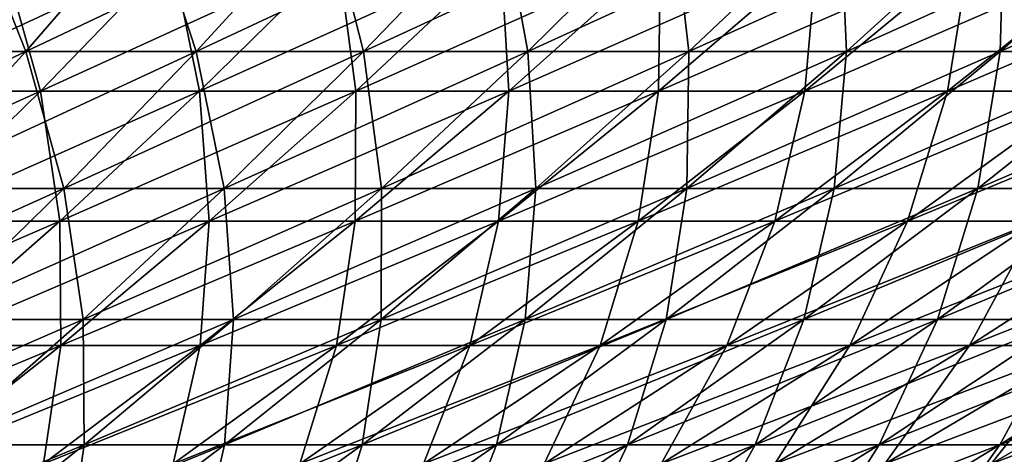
# Model space of a CAD drawing. Header units: millimetres. Extents: x -250 to 250, y -45 to 4150.
# Tile 594 of 656: x 55 to 74, y 3922 to 3930. Entities that reach past the tile are written whole.
import ezdxf

# ---------------------------------------------------------------- set-up
doc = ezdxf.new("R2010")
doc.units = ezdxf.units.MM
doc.header["$LTSCALE"] = 81.481481
for name, color, linetype in [('19', 7, 'CONTINUOUS'), ('20', 7, 'CONTINUOUS'), ('21', 7, 'CONTINUOUS'), ('22', 7, 'CONTINUOUS')]:
    doc.layers.add(name, color=color, linetype=linetype)

msp = doc.modelspace()

# ---------------------------------------------------------------- linework, layer by layer
at = {"layer": '19', "color": 7, "linetype": 'CONTINUOUS'}
for points in [[(55.494, 3929.227, -103.342), (52.285, 3929.227, -105.002), (57.787, 3931.872, -107.613), (55.494, 3929.227, -103.342)], [(57.787, 3931.872, -107.613), (52.285, 3929.227, -105.002), (54.446, 3931.872, -109.342), (57.787, 3931.872, -107.613)], [(58.65, 3929.227, -101.584), (55.494, 3929.227, -103.342), (61.074, 3931.872, -105.783), (58.65, 3929.227, -101.584)], [(61.074, 3931.872, -105.783), (55.494, 3929.227, -103.342), (57.787, 3931.872, -107.613), (61.074, 3931.872, -105.783)], [(61.75, 3929.227, -99.73), (58.65, 3929.227, -101.584), (64.302, 3931.872, -103.852), (61.75, 3929.227, -99.73)], [(64.302, 3931.872, -103.852), (58.65, 3929.227, -101.584), (61.074, 3931.872, -105.783), (64.302, 3931.872, -103.852)], [(64.792, 3929.227, -97.781), (61.75, 3929.227, -99.73), (67.47, 3931.872, -101.822), (64.792, 3929.227, -97.781)], [(67.47, 3931.872, -101.822), (61.75, 3929.227, -99.73), (64.302, 3931.872, -103.852), (67.47, 3931.872, -101.822)], [(67.772, 3929.227, -95.739), (64.792, 3929.227, -97.781), (70.574, 3931.872, -99.696), (67.772, 3929.227, -95.739)], [(70.574, 3931.872, -99.696), (64.792, 3929.227, -97.781), (67.47, 3931.872, -101.822), (70.574, 3931.872, -99.696)], [(70.689, 3929.227, -93.607), (67.772, 3929.227, -95.739), (73.61, 3931.872, -97.476), (70.689, 3929.227, -93.607)], [(73.61, 3931.872, -97.476), (67.772, 3929.227, -95.739), (70.574, 3931.872, -99.696), (73.61, 3931.872, -97.476)], [(73.538, 3929.227, -91.386), (70.689, 3929.227, -93.607), (76.577, 3931.872, -95.163), (73.538, 3929.227, -91.386)], [(76.577, 3931.872, -95.163), (70.689, 3929.227, -93.607), (73.61, 3931.872, -97.476), (76.577, 3931.872, -95.163)], [(76.317, 3929.227, -89.078), (73.538, 3929.227, -91.386), (79.471, 3931.872, -92.759), (76.317, 3929.227, -89.078)], [(79.471, 3931.872, -92.759), (73.538, 3929.227, -91.386), (76.577, 3931.872, -95.163), (79.471, 3931.872, -92.759)], [(53.173, 3926.69, -99.021), (50.098, 3926.69, -100.611), (55.494, 3929.227, -103.342), (53.173, 3926.69, -99.021)], [(55.494, 3929.227, -103.342), (50.098, 3926.69, -100.611), (52.285, 3929.227, -105.002), (55.494, 3929.227, -103.342)], [(56.197, 3926.69, -97.336), (53.173, 3926.69, -99.021), (58.65, 3929.227, -101.584), (56.197, 3926.69, -97.336)], [(58.65, 3929.227, -101.584), (53.173, 3926.69, -99.021), (55.494, 3929.227, -103.342), (58.65, 3929.227, -101.584)], [(59.168, 3926.69, -95.559), (56.197, 3926.69, -97.336), (61.75, 3929.227, -99.73), (59.168, 3926.69, -95.559)], [(61.75, 3929.227, -99.73), (56.197, 3926.69, -97.336), (58.65, 3929.227, -101.584), (61.75, 3929.227, -99.73)], [(62.083, 3926.69, -93.692), (59.168, 3926.69, -95.559), (64.792, 3929.227, -97.781), (62.083, 3926.69, -93.692)], [(64.792, 3929.227, -97.781), (59.168, 3926.69, -95.559), (61.75, 3929.227, -99.73), (64.792, 3929.227, -97.781)], [(64.938, 3926.69, -91.736), (62.083, 3926.69, -93.692), (67.772, 3929.227, -95.739), (64.938, 3926.69, -91.736)], [(67.772, 3929.227, -95.739), (62.083, 3926.69, -93.692), (64.792, 3929.227, -97.781), (67.772, 3929.227, -95.739)], [(67.733, 3926.69, -89.692), (64.938, 3926.69, -91.736), (70.689, 3929.227, -93.607), (67.733, 3926.69, -89.692)], [(70.689, 3929.227, -93.607), (64.938, 3926.69, -91.736), (67.772, 3929.227, -95.739), (70.689, 3929.227, -93.607)], [(70.463, 3926.69, -87.564), (67.733, 3926.69, -89.692), (73.538, 3929.227, -91.386), (70.463, 3926.69, -87.564)], [(73.538, 3929.227, -91.386), (67.733, 3926.69, -89.692), (70.689, 3929.227, -93.607), (73.538, 3929.227, -91.386)], [(73.126, 3926.69, -85.353), (70.463, 3926.69, -87.564), (76.317, 3929.227, -89.078), (73.126, 3926.69, -85.353)], [(76.317, 3929.227, -89.078), (70.463, 3926.69, -87.564), (73.538, 3929.227, -91.386), (76.317, 3929.227, -89.078)], [(75.719, 3926.69, -83.06), (73.126, 3926.69, -85.353), (79.024, 3929.227, -86.685), (75.719, 3926.69, -83.06)], [(79.024, 3929.227, -86.685), (73.126, 3926.69, -85.353), (76.317, 3929.227, -89.078), (79.024, 3929.227, -86.685)], [(53.717, 3924.261, -93.041), (50.826, 3924.261, -94.651), (56.197, 3926.69, -97.336), (53.717, 3924.261, -93.041)], [(56.197, 3926.69, -97.336), (50.826, 3924.261, -94.651), (53.173, 3926.69, -99.021), (56.197, 3926.69, -97.336)], [(56.557, 3924.261, -91.342), (53.717, 3924.261, -93.041), (59.168, 3926.69, -95.559), (56.557, 3924.261, -91.342)], [(59.168, 3926.69, -95.559), (53.717, 3924.261, -93.041), (56.197, 3926.69, -97.336), (59.168, 3926.69, -95.559)], [(59.343, 3924.261, -89.557), (56.557, 3924.261, -91.342), (62.083, 3926.69, -93.692), (59.343, 3924.261, -89.557)], [(62.083, 3926.69, -93.692), (56.557, 3924.261, -91.342), (59.168, 3926.69, -95.559), (62.083, 3926.69, -93.692)], [(62.073, 3924.261, -87.687), (59.343, 3924.261, -89.557), (64.938, 3926.69, -91.736), (62.073, 3924.261, -87.687)], [(64.938, 3926.69, -91.736), (59.343, 3924.261, -89.557), (62.083, 3926.69, -93.692), (64.938, 3926.69, -91.736)], [(64.743, 3924.261, -85.734), (62.073, 3924.261, -87.687), (67.733, 3926.69, -89.692), (64.743, 3924.261, -85.734)], [(67.733, 3926.69, -89.692), (62.073, 3924.261, -87.687), (64.938, 3926.69, -91.736), (67.733, 3926.69, -89.692)], [(67.353, 3924.261, -83.7), (64.743, 3924.261, -85.734), (70.463, 3926.69, -87.564), (67.353, 3924.261, -83.7)], [(70.463, 3926.69, -87.564), (64.743, 3924.261, -85.734), (67.733, 3926.69, -89.692), (70.463, 3926.69, -87.564)], [(69.899, 3924.261, -81.586), (67.353, 3924.261, -83.7), (73.126, 3926.69, -85.353), (69.899, 3924.261, -81.586)], [(73.126, 3926.69, -85.353), (67.353, 3924.261, -83.7), (70.463, 3926.69, -87.564), (73.126, 3926.69, -85.353)], [(72.378, 3924.261, -79.395), (69.899, 3924.261, -81.586), (75.719, 3926.69, -83.06), (72.378, 3924.261, -79.395)], [(75.719, 3926.69, -83.06), (69.899, 3924.261, -81.586), (73.126, 3926.69, -85.353), (75.719, 3926.69, -83.06)], [(74.788, 3924.261, -77.128), (72.378, 3924.261, -79.395), (78.241, 3926.69, -80.689), (74.788, 3924.261, -77.128)], [(78.241, 3926.69, -80.689), (72.378, 3924.261, -79.395), (75.719, 3926.69, -83.06), (78.241, 3926.69, -80.689)], [(53.918, 3921.943, -87.081), (51.211, 3921.943, -88.7), (56.557, 3924.261, -91.342), (53.918, 3921.943, -87.081)], [(56.557, 3924.261, -91.342), (51.211, 3921.943, -88.7), (53.717, 3924.261, -93.041), (56.557, 3924.261, -91.342)], [(56.574, 3921.943, -85.379), (53.918, 3921.943, -87.081), (59.343, 3924.261, -89.557), (56.574, 3921.943, -85.379)], [(59.343, 3924.261, -89.557), (53.918, 3921.943, -87.081), (56.557, 3924.261, -91.342), (59.343, 3924.261, -89.557)], [(59.176, 3921.943, -83.596), (56.574, 3921.943, -85.379), (62.073, 3924.261, -87.687), (59.176, 3921.943, -83.596)], [(62.073, 3924.261, -87.687), (56.574, 3921.943, -85.379), (59.343, 3924.261, -89.557), (62.073, 3924.261, -87.687)], [(61.723, 3921.943, -81.734), (59.176, 3921.943, -83.596), (64.743, 3924.261, -85.734), (61.723, 3921.943, -81.734)], [(64.743, 3924.261, -85.734), (59.176, 3921.943, -83.596), (62.073, 3924.261, -87.687), (64.743, 3924.261, -85.734)], [(64.211, 3921.943, -79.795), (61.723, 3921.943, -81.734), (67.353, 3924.261, -83.7), (64.211, 3921.943, -79.795)], [(67.353, 3924.261, -83.7), (61.723, 3921.943, -81.734), (64.743, 3924.261, -85.734), (67.353, 3924.261, -83.7)], [(66.637, 3921.943, -77.779), (64.211, 3921.943, -79.795), (69.899, 3924.261, -81.586), (66.637, 3921.943, -77.779)], [(69.899, 3924.261, -81.586), (64.211, 3921.943, -79.795), (67.353, 3924.261, -83.7), (69.899, 3924.261, -81.586)], [(69.001, 3921.943, -75.69), (66.637, 3921.943, -77.779), (72.378, 3924.261, -79.395), (69.001, 3921.943, -75.69)], [(72.378, 3924.261, -79.395), (66.637, 3921.943, -77.779), (69.899, 3924.261, -81.586), (72.378, 3924.261, -79.395)], [(71.299, 3921.943, -73.53), (69.001, 3921.943, -75.69), (74.788, 3924.261, -77.128), (71.299, 3921.943, -73.53)], [(74.788, 3924.261, -77.128), (69.001, 3921.943, -75.69), (72.378, 3924.261, -79.395), (74.788, 3924.261, -77.128)], [(73.53, 3921.943, -71.299), (71.299, 3921.943, -73.53), (77.128, 3924.261, -74.788), (73.53, 3921.943, -71.299)], [(77.128, 3924.261, -74.788), (71.299, 3921.943, -73.53), (74.788, 3924.261, -77.128), (77.128, 3924.261, -74.788)], [(75.69, 3921.943, -69.001), (73.53, 3921.943, -71.299), (79.395, 3924.261, -72.378), (75.69, 3921.943, -69.001)], [(79.395, 3924.261, -72.378), (73.53, 3921.943, -71.299), (77.128, 3924.261, -74.788), (79.395, 3924.261, -72.378)], [(53.778, 3919.737, -81.159), (51.253, 3919.737, -82.776), (56.574, 3921.943, -85.379), (53.778, 3919.737, -81.159)], [(56.574, 3921.943, -85.379), (51.253, 3919.737, -82.776), (53.918, 3921.943, -87.081), (56.574, 3921.943, -85.379)], [(56.252, 3919.737, -79.464), (53.778, 3919.737, -81.159), (59.176, 3921.943, -83.596), (56.252, 3919.737, -79.464)], [(59.176, 3921.943, -83.596), (53.778, 3919.737, -81.159), (56.574, 3921.943, -85.379), (59.176, 3921.943, -83.596)], [(58.672, 3919.737, -77.694), (56.252, 3919.737, -79.464), (61.723, 3921.943, -81.734), (58.672, 3919.737, -77.694)], [(61.723, 3921.943, -81.734), (56.252, 3919.737, -79.464), (59.176, 3921.943, -83.596), (61.723, 3921.943, -81.734)], [(61.037, 3919.737, -75.851), (58.672, 3919.737, -77.694), (64.211, 3921.943, -79.795), (61.037, 3919.737, -75.851)], [(64.211, 3921.943, -79.795), (58.672, 3919.737, -77.694), (61.723, 3921.943, -81.734), (64.211, 3921.943, -79.795)], [(63.344, 3919.737, -73.935), (61.037, 3919.737, -75.851), (66.637, 3921.943, -77.779), (63.344, 3919.737, -73.935)], [(66.637, 3921.943, -77.779), (61.037, 3919.737, -75.851), (64.211, 3921.943, -79.795), (66.637, 3921.943, -77.779)], [(65.59, 3919.737, -71.949), (63.344, 3919.737, -73.935), (69.001, 3921.943, -75.69), (65.59, 3919.737, -71.949)], [(69.001, 3921.943, -75.69), (63.344, 3919.737, -73.935), (66.637, 3921.943, -77.779), (69.001, 3921.943, -75.69)], [(67.775, 3919.737, -69.895), (65.59, 3919.737, -71.949), (71.299, 3921.943, -73.53), (67.775, 3919.737, -69.895)], [(71.299, 3921.943, -73.53), (65.59, 3919.737, -71.949), (69.001, 3921.943, -75.69), (71.299, 3921.943, -73.53)], [(69.895, 3919.737, -67.775), (67.775, 3919.737, -69.895), (73.53, 3921.943, -71.299), (69.895, 3919.737, -67.775)], [(73.53, 3921.943, -71.299), (67.775, 3919.737, -69.895), (71.299, 3921.943, -73.53), (73.53, 3921.943, -71.299)], [(71.949, 3919.737, -65.59), (69.895, 3919.737, -67.775), (75.69, 3921.943, -69.001), (71.949, 3919.737, -65.59)], [(75.69, 3921.943, -69.001), (69.895, 3919.737, -67.775), (73.53, 3921.943, -71.299), (75.69, 3921.943, -69.001)], [(73.935, 3919.737, -63.344), (71.949, 3919.737, -65.59), (77.779, 3921.943, -66.637), (73.935, 3919.737, -63.344)], [(77.779, 3921.943, -66.637), (71.949, 3919.737, -65.59), (75.69, 3921.943, -69.001), (77.779, 3921.943, -66.637)]]:
    msp.add_3dface(points, dxfattribs=at)
at = {"layer": '20', "color": 7, "linetype": 'CONTINUOUS'}
for points in [[(52.285, 3929.227, 105.002), (55.494, 3929.227, 103.342), (54.446, 3931.872, 109.342), (52.285, 3929.227, 105.002)], [(54.446, 3931.872, 109.342), (55.494, 3929.227, 103.342), (57.787, 3931.872, 107.613), (54.446, 3931.872, 109.342)], [(55.494, 3929.227, 103.342), (58.65, 3929.227, 101.584), (57.787, 3931.872, 107.613), (55.494, 3929.227, 103.342)], [(57.787, 3931.872, 107.613), (58.65, 3929.227, 101.584), (61.074, 3931.872, 105.783), (57.787, 3931.872, 107.613)], [(58.65, 3929.227, 101.584), (61.75, 3929.227, 99.73), (61.074, 3931.872, 105.783), (58.65, 3929.227, 101.584)], [(61.074, 3931.872, 105.783), (61.75, 3929.227, 99.73), (64.302, 3931.872, 103.852), (61.074, 3931.872, 105.783)], [(61.75, 3929.227, 99.73), (64.792, 3929.227, 97.781), (64.302, 3931.872, 103.852), (61.75, 3929.227, 99.73)], [(64.302, 3931.872, 103.852), (64.792, 3929.227, 97.781), (67.47, 3931.872, 101.822), (64.302, 3931.872, 103.852)], [(64.792, 3929.227, 97.781), (67.772, 3929.227, 95.739), (67.47, 3931.872, 101.822), (64.792, 3929.227, 97.781)], [(67.47, 3931.872, 101.822), (67.772, 3929.227, 95.739), (70.574, 3931.872, 99.696), (67.47, 3931.872, 101.822)], [(67.772, 3929.227, 95.739), (70.689, 3929.227, 93.607), (70.574, 3931.872, 99.696), (67.772, 3929.227, 95.739)], [(70.574, 3931.872, 99.696), (70.689, 3929.227, 93.607), (73.61, 3931.872, 97.476), (70.574, 3931.872, 99.696)], [(70.689, 3929.227, 93.607), (73.538, 3929.227, 91.386), (73.61, 3931.872, 97.476), (70.689, 3929.227, 93.607)], [(73.538, 3929.227, 91.386), (76.317, 3929.227, 89.078), (76.577, 3931.872, 95.163), (73.538, 3929.227, 91.386)], [(73.61, 3931.872, 97.476), (73.538, 3929.227, 91.386), (76.577, 3931.872, 95.163), (73.61, 3931.872, 97.476)], [(52.285, 3929.227, 105.002), (53.173, 3926.69, 99.021), (55.494, 3929.227, 103.342), (52.285, 3929.227, 105.002)], [(53.173, 3926.69, 99.021), (56.197, 3926.69, 97.336), (55.494, 3929.227, 103.342), (53.173, 3926.69, 99.021)], [(55.494, 3929.227, 103.342), (56.197, 3926.69, 97.336), (58.65, 3929.227, 101.584), (55.494, 3929.227, 103.342)], [(56.197, 3926.69, 97.336), (59.168, 3926.69, 95.559), (58.65, 3929.227, 101.584), (56.197, 3926.69, 97.336)], [(58.65, 3929.227, 101.584), (59.168, 3926.69, 95.559), (61.75, 3929.227, 99.73), (58.65, 3929.227, 101.584)], [(59.168, 3926.69, 95.559), (62.083, 3926.69, 93.692), (61.75, 3929.227, 99.73), (59.168, 3926.69, 95.559)], [(61.75, 3929.227, 99.73), (62.083, 3926.69, 93.692), (64.792, 3929.227, 97.781), (61.75, 3929.227, 99.73)], [(62.083, 3926.69, 93.692), (64.938, 3926.69, 91.736), (64.792, 3929.227, 97.781), (62.083, 3926.69, 93.692)], [(64.792, 3929.227, 97.781), (64.938, 3926.69, 91.736), (67.772, 3929.227, 95.739), (64.792, 3929.227, 97.781)], [(64.938, 3926.69, 91.736), (67.733, 3926.69, 89.692), (67.772, 3929.227, 95.739), (64.938, 3926.69, 91.736)], [(67.733, 3926.69, 89.692), (70.463, 3926.69, 87.564), (70.689, 3929.227, 93.607), (67.733, 3926.69, 89.692)], [(67.772, 3929.227, 95.739), (67.733, 3926.69, 89.692), (70.689, 3929.227, 93.607), (67.772, 3929.227, 95.739)], [(70.463, 3926.69, 87.564), (73.126, 3926.69, 85.353), (73.538, 3929.227, 91.386), (70.463, 3926.69, 87.564)], [(70.689, 3929.227, 93.607), (70.463, 3926.69, 87.564), (73.538, 3929.227, 91.386), (70.689, 3929.227, 93.607)], [(73.126, 3926.69, 85.353), (75.719, 3926.69, 83.06), (76.317, 3929.227, 89.078), (73.126, 3926.69, 85.353)], [(73.538, 3929.227, 91.386), (73.126, 3926.69, 85.353), (76.317, 3929.227, 89.078), (73.538, 3929.227, 91.386)], [(53.173, 3926.69, 99.021), (53.717, 3924.261, 93.041), (56.197, 3926.69, 97.336), (53.173, 3926.69, 99.021)], [(53.717, 3924.261, 93.041), (56.557, 3924.261, 91.342), (56.197, 3926.69, 97.336), (53.717, 3924.261, 93.041)], [(56.197, 3926.69, 97.336), (56.557, 3924.261, 91.342), (59.168, 3926.69, 95.559), (56.197, 3926.69, 97.336)], [(56.557, 3924.261, 91.342), (59.343, 3924.261, 89.557), (59.168, 3926.69, 95.559), (56.557, 3924.261, 91.342)], [(59.168, 3926.69, 95.559), (59.343, 3924.261, 89.557), (62.083, 3926.69, 93.692), (59.168, 3926.69, 95.559)], [(59.343, 3924.261, 89.557), (62.073, 3924.261, 87.687), (62.083, 3926.69, 93.692), (59.343, 3924.261, 89.557)], [(62.073, 3924.261, 87.687), (64.743, 3924.261, 85.734), (64.938, 3926.69, 91.736), (62.073, 3924.261, 87.687)], [(62.083, 3926.69, 93.692), (62.073, 3924.261, 87.687), (64.938, 3926.69, 91.736), (62.083, 3926.69, 93.692)], [(64.743, 3924.261, 85.734), (67.353, 3924.261, 83.7), (67.733, 3926.69, 89.692), (64.743, 3924.261, 85.734)], [(64.938, 3926.69, 91.736), (64.743, 3924.261, 85.734), (67.733, 3926.69, 89.692), (64.938, 3926.69, 91.736)], [(67.353, 3924.261, 83.7), (69.899, 3924.261, 81.586), (70.463, 3926.69, 87.564), (67.353, 3924.261, 83.7)], [(67.733, 3926.69, 89.692), (67.353, 3924.261, 83.7), (70.463, 3926.69, 87.564), (67.733, 3926.69, 89.692)], [(69.899, 3924.261, 81.586), (72.378, 3924.261, 79.395), (73.126, 3926.69, 85.353), (69.899, 3924.261, 81.586)], [(70.463, 3926.69, 87.564), (69.899, 3924.261, 81.586), (73.126, 3926.69, 85.353), (70.463, 3926.69, 87.564)], [(72.378, 3924.261, 79.395), (74.788, 3924.261, 77.128), (75.719, 3926.69, 83.06), (72.378, 3924.261, 79.395)], [(73.126, 3926.69, 85.353), (72.378, 3924.261, 79.395), (75.719, 3926.69, 83.06), (73.126, 3926.69, 85.353)], [(53.717, 3924.261, 93.041), (53.918, 3921.943, 87.081), (56.557, 3924.261, 91.342), (53.717, 3924.261, 93.041)], [(53.918, 3921.943, 87.081), (56.574, 3921.943, 85.379), (56.557, 3924.261, 91.342), (53.918, 3921.943, 87.081)], [(56.557, 3924.261, 91.342), (56.574, 3921.943, 85.379), (59.343, 3924.261, 89.557), (56.557, 3924.261, 91.342)], [(56.574, 3921.943, 85.379), (59.176, 3921.943, 83.596), (59.343, 3924.261, 89.557), (56.574, 3921.943, 85.379)], [(59.176, 3921.943, 83.596), (61.723, 3921.943, 81.734), (62.073, 3924.261, 87.687), (59.176, 3921.943, 83.596)], [(59.343, 3924.261, 89.557), (59.176, 3921.943, 83.596), (62.073, 3924.261, 87.687), (59.343, 3924.261, 89.557)], [(61.723, 3921.943, 81.734), (64.211, 3921.943, 79.795), (64.743, 3924.261, 85.734), (61.723, 3921.943, 81.734)], [(62.073, 3924.261, 87.687), (61.723, 3921.943, 81.734), (64.743, 3924.261, 85.734), (62.073, 3924.261, 87.687)], [(64.211, 3921.943, 79.795), (66.637, 3921.943, 77.779), (67.353, 3924.261, 83.7), (64.211, 3921.943, 79.795)], [(64.743, 3924.261, 85.734), (64.211, 3921.943, 79.795), (67.353, 3924.261, 83.7), (64.743, 3924.261, 85.734)], [(66.637, 3921.943, 77.779), (69.001, 3921.943, 75.69), (69.899, 3924.261, 81.586), (66.637, 3921.943, 77.779)], [(67.353, 3924.261, 83.7), (66.637, 3921.943, 77.779), (69.899, 3924.261, 81.586), (67.353, 3924.261, 83.7)], [(69.001, 3921.943, 75.69), (71.299, 3921.943, 73.53), (72.378, 3924.261, 79.395), (69.001, 3921.943, 75.69)], [(69.899, 3924.261, 81.586), (69.001, 3921.943, 75.69), (72.378, 3924.261, 79.395), (69.899, 3924.261, 81.586)], [(71.299, 3921.943, 73.53), (73.53, 3921.943, 71.299), (74.788, 3924.261, 77.128), (71.299, 3921.943, 73.53)], [(72.378, 3924.261, 79.395), (71.299, 3921.943, 73.53), (74.788, 3924.261, 77.128), (72.378, 3924.261, 79.395)], [(73.53, 3921.943, 71.299), (75.69, 3921.943, 69.001), (77.128, 3924.261, 74.788), (73.53, 3921.943, 71.299)], [(74.788, 3924.261, 77.128), (73.53, 3921.943, 71.299), (77.128, 3924.261, 74.788), (74.788, 3924.261, 77.128)], [(53.778, 3919.737, 81.159), (56.252, 3919.737, 79.464), (56.574, 3921.943, 85.379), (53.778, 3919.737, 81.159)], [(53.918, 3921.943, 87.081), (53.778, 3919.737, 81.159), (56.574, 3921.943, 85.379), (53.918, 3921.943, 87.081)], [(56.252, 3919.737, 79.464), (58.672, 3919.737, 77.694), (59.176, 3921.943, 83.596), (56.252, 3919.737, 79.464)], [(56.574, 3921.943, 85.379), (56.252, 3919.737, 79.464), (59.176, 3921.943, 83.596), (56.574, 3921.943, 85.379)], [(58.672, 3919.737, 77.694), (61.037, 3919.737, 75.851), (61.723, 3921.943, 81.734), (58.672, 3919.737, 77.694)], [(59.176, 3921.943, 83.596), (58.672, 3919.737, 77.694), (61.723, 3921.943, 81.734), (59.176, 3921.943, 83.596)], [(61.037, 3919.737, 75.851), (63.344, 3919.737, 73.935), (64.211, 3921.943, 79.795), (61.037, 3919.737, 75.851)], [(61.723, 3921.943, 81.734), (61.037, 3919.737, 75.851), (64.211, 3921.943, 79.795), (61.723, 3921.943, 81.734)], [(63.344, 3919.737, 73.935), (65.59, 3919.737, 71.949), (66.637, 3921.943, 77.779), (63.344, 3919.737, 73.935)], [(64.211, 3921.943, 79.795), (63.344, 3919.737, 73.935), (66.637, 3921.943, 77.779), (64.211, 3921.943, 79.795)], [(65.59, 3919.737, 71.949), (67.775, 3919.737, 69.895), (69.001, 3921.943, 75.69), (65.59, 3919.737, 71.949)], [(66.637, 3921.943, 77.779), (65.59, 3919.737, 71.949), (69.001, 3921.943, 75.69), (66.637, 3921.943, 77.779)], [(67.775, 3919.737, 69.895), (69.895, 3919.737, 67.775), (71.299, 3921.943, 73.53), (67.775, 3919.737, 69.895)], [(69.001, 3921.943, 75.69), (67.775, 3919.737, 69.895), (71.299, 3921.943, 73.53), (69.001, 3921.943, 75.69)], [(69.895, 3919.737, 67.775), (71.949, 3919.737, 65.59), (73.53, 3921.943, 71.299), (69.895, 3919.737, 67.775)], [(71.299, 3921.943, 73.53), (69.895, 3919.737, 67.775), (73.53, 3921.943, 71.299), (71.299, 3921.943, 73.53)], [(71.949, 3919.737, 65.59), (73.935, 3919.737, 63.344), (75.69, 3921.943, 69.001), (71.949, 3919.737, 65.59)], [(73.53, 3921.943, 71.299), (71.949, 3919.737, 65.59), (75.69, 3921.943, 69.001), (73.53, 3921.943, 71.299)]]:
    msp.add_3dface(points, dxfattribs=at)
at = {"layer": '21', "color": 7, "linetype": 'CONTINUOUS'}
for points in [[(55.764, 3928.493, 96.586), (52.763, 3928.493, 98.258), (58.197, 3931.01, 100.799), (55.764, 3928.493, 96.586)], [(58.197, 3931.01, 100.799), (52.763, 3928.493, 98.258), (55.065, 3931.01, 102.544), (58.197, 3931.01, 100.799)], [(58.712, 3928.493, 94.823), (55.764, 3928.493, 96.586), (61.273, 3931.01, 98.959), (58.712, 3928.493, 94.823)], [(61.273, 3931.01, 98.959), (55.764, 3928.493, 96.586), (58.197, 3931.01, 100.799), (61.273, 3931.01, 98.959)], [(61.604, 3928.493, 92.97), (58.712, 3928.493, 94.823), (64.291, 3931.01, 97.026), (61.604, 3928.493, 92.97)], [(64.291, 3931.01, 97.026), (58.712, 3928.493, 94.823), (61.273, 3931.01, 98.959), (64.291, 3931.01, 97.026)], [(64.438, 3928.493, 91.029), (61.604, 3928.493, 92.97), (67.249, 3931.01, 95), (64.438, 3928.493, 91.029)], [(67.249, 3931.01, 95), (61.604, 3928.493, 92.97), (64.291, 3931.01, 97.026), (67.249, 3931.01, 95)], [(67.211, 3928.493, 89.001), (64.438, 3928.493, 91.029), (70.143, 3931.01, 92.884), (67.211, 3928.493, 89.001)], [(70.143, 3931.01, 92.884), (64.438, 3928.493, 91.029), (67.249, 3931.01, 95), (70.143, 3931.01, 92.884)], [(69.92, 3928.493, 86.889), (67.211, 3928.493, 89.001), (72.97, 3931.01, 90.68), (69.92, 3928.493, 86.889)], [(72.97, 3931.01, 90.68), (67.211, 3928.493, 89.001), (70.143, 3931.01, 92.884), (72.97, 3931.01, 90.68)], [(72.562, 3928.493, 84.695), (69.92, 3928.493, 86.889), (75.728, 3931.01, 88.39), (72.562, 3928.493, 84.695)], [(75.728, 3931.01, 88.39), (69.92, 3928.493, 86.889), (72.97, 3931.01, 90.68), (75.728, 3931.01, 88.39)], [(75.136, 3928.493, 82.42), (72.562, 3928.493, 84.695), (78.414, 3931.01, 86.016), (75.136, 3928.493, 82.42)], [(78.414, 3931.01, 86.016), (72.562, 3928.493, 84.695), (75.728, 3931.01, 88.39), (78.414, 3931.01, 86.016)], [(53.304, 3926.084, 92.326), (50.436, 3926.084, 93.924), (55.764, 3928.493, 96.586), (53.304, 3926.084, 92.326)], [(55.764, 3928.493, 96.586), (50.436, 3926.084, 93.924), (52.763, 3928.493, 98.258), (55.764, 3928.493, 96.586)], [(56.122, 3926.084, 90.641), (53.304, 3926.084, 92.326), (58.712, 3928.493, 94.823), (56.122, 3926.084, 90.641)], [(58.712, 3928.493, 94.823), (53.304, 3926.084, 92.326), (55.764, 3928.493, 96.586), (58.712, 3928.493, 94.823)], [(58.887, 3926.084, 88.869), (56.122, 3926.084, 90.641), (61.604, 3928.493, 92.97), (58.887, 3926.084, 88.869)], [(61.604, 3928.493, 92.97), (56.122, 3926.084, 90.641), (58.712, 3928.493, 94.823), (61.604, 3928.493, 92.97)], [(61.596, 3926.084, 87.014), (58.887, 3926.084, 88.869), (64.438, 3928.493, 91.029), (61.596, 3926.084, 87.014)], [(64.438, 3928.493, 91.029), (58.887, 3926.084, 88.869), (61.604, 3928.493, 92.97), (64.438, 3928.493, 91.029)], [(64.246, 3926.084, 85.076), (61.596, 3926.084, 87.014), (67.211, 3928.493, 89.001), (64.246, 3926.084, 85.076)], [(67.211, 3928.493, 89.001), (61.596, 3926.084, 87.014), (64.438, 3928.493, 91.029), (67.211, 3928.493, 89.001)], [(66.836, 3926.084, 83.057), (64.246, 3926.084, 85.076), (69.92, 3928.493, 86.889), (66.836, 3926.084, 83.057)], [(69.92, 3928.493, 86.889), (64.246, 3926.084, 85.076), (67.211, 3928.493, 89.001), (69.92, 3928.493, 86.889)], [(69.362, 3926.084, 80.959), (66.836, 3926.084, 83.057), (72.562, 3928.493, 84.695), (69.362, 3926.084, 80.959)], [(72.562, 3928.493, 84.695), (66.836, 3926.084, 83.057), (69.92, 3928.493, 86.889), (72.562, 3928.493, 84.695)], [(71.822, 3926.084, 78.785), (69.362, 3926.084, 80.959), (75.136, 3928.493, 82.42), (71.822, 3926.084, 78.785)], [(75.136, 3928.493, 82.42), (69.362, 3926.084, 80.959), (72.562, 3928.493, 84.695), (75.136, 3928.493, 82.42)], [(74.214, 3926.084, 76.536), (71.822, 3926.084, 78.785), (77.639, 3928.493, 80.067), (74.214, 3926.084, 76.536)], [(77.639, 3928.493, 80.067), (71.822, 3926.084, 78.785), (75.136, 3928.493, 82.42), (77.639, 3928.493, 80.067)], [(53.505, 3923.784, 86.414), (50.819, 3923.784, 88.021), (56.122, 3926.084, 90.641), (53.505, 3923.784, 86.414)], [(56.122, 3926.084, 90.641), (50.819, 3923.784, 88.021), (53.304, 3926.084, 92.326), (56.122, 3926.084, 90.641)], [(56.141, 3923.784, 84.725), (53.505, 3923.784, 86.414), (58.887, 3926.084, 88.869), (56.141, 3923.784, 84.725)], [(58.887, 3926.084, 88.869), (53.505, 3923.784, 86.414), (56.122, 3926.084, 90.641), (58.887, 3926.084, 88.869)], [(58.723, 3923.784, 82.956), (56.141, 3923.784, 84.725), (61.596, 3926.084, 87.014), (58.723, 3923.784, 82.956)], [(61.596, 3926.084, 87.014), (56.141, 3923.784, 84.725), (58.887, 3926.084, 88.869), (61.596, 3926.084, 87.014)], [(61.25, 3923.784, 81.108), (58.723, 3923.784, 82.956), (64.246, 3926.084, 85.076), (61.25, 3923.784, 81.108)], [(64.246, 3926.084, 85.076), (58.723, 3923.784, 82.956), (61.596, 3926.084, 87.014), (64.246, 3926.084, 85.076)], [(63.719, 3923.784, 79.184), (61.25, 3923.784, 81.108), (66.836, 3926.084, 83.057), (63.719, 3923.784, 79.184)], [(66.836, 3926.084, 83.057), (61.25, 3923.784, 81.108), (64.246, 3926.084, 85.076), (66.836, 3926.084, 83.057)], [(66.127, 3923.784, 77.184), (63.719, 3923.784, 79.184), (69.362, 3926.084, 80.959), (66.127, 3923.784, 77.184)], [(69.362, 3926.084, 80.959), (63.719, 3923.784, 79.184), (66.836, 3926.084, 83.057), (69.362, 3926.084, 80.959)], [(68.473, 3923.784, 75.111), (66.127, 3923.784, 77.184), (71.822, 3926.084, 78.785), (68.473, 3923.784, 75.111)], [(71.822, 3926.084, 78.785), (66.127, 3923.784, 77.184), (69.362, 3926.084, 80.959), (71.822, 3926.084, 78.785)], [(70.753, 3923.784, 72.967), (68.473, 3923.784, 75.111), (74.214, 3926.084, 76.536), (70.753, 3923.784, 72.967)], [(74.214, 3926.084, 76.536), (68.473, 3923.784, 75.111), (71.822, 3926.084, 78.785), (74.214, 3926.084, 76.536)], [(72.967, 3923.784, 70.753), (70.753, 3923.784, 72.967), (76.536, 3926.084, 74.214), (72.967, 3923.784, 70.753)], [(76.536, 3926.084, 74.214), (70.753, 3923.784, 72.967), (74.214, 3926.084, 76.536), (76.536, 3926.084, 74.214)], [(75.111, 3923.784, 68.473), (72.967, 3923.784, 70.753), (78.785, 3926.084, 71.822), (75.111, 3923.784, 68.473)], [(78.785, 3926.084, 71.822), (72.967, 3923.784, 70.753), (76.536, 3926.084, 74.214), (78.785, 3926.084, 71.822)], [(53.368, 3921.594, 80.54), (50.862, 3921.594, 82.145), (56.141, 3923.784, 84.725), (53.368, 3921.594, 80.54)], [(56.141, 3923.784, 84.725), (50.862, 3921.594, 82.145), (53.505, 3923.784, 86.414), (56.141, 3923.784, 84.725)], [(55.822, 3921.594, 78.858), (53.368, 3921.594, 80.54), (58.723, 3923.784, 82.956), (55.822, 3921.594, 78.858)], [(58.723, 3923.784, 82.956), (53.368, 3921.594, 80.54), (56.141, 3923.784, 84.725), (58.723, 3923.784, 82.956)], [(58.224, 3921.594, 77.102), (55.822, 3921.594, 78.858), (61.25, 3923.784, 81.108), (58.224, 3921.594, 77.102)], [(61.25, 3923.784, 81.108), (55.822, 3921.594, 78.858), (58.723, 3923.784, 82.956), (61.25, 3923.784, 81.108)], [(60.571, 3921.594, 75.272), (58.224, 3921.594, 77.102), (63.719, 3923.784, 79.184), (60.571, 3921.594, 75.272)], [(63.719, 3923.784, 79.184), (58.224, 3921.594, 77.102), (61.25, 3923.784, 81.108), (63.719, 3923.784, 79.184)], [(62.86, 3921.594, 73.371), (60.571, 3921.594, 75.272), (66.127, 3923.784, 77.184), (62.86, 3921.594, 73.371)], [(66.127, 3923.784, 77.184), (60.571, 3921.594, 75.272), (63.719, 3923.784, 79.184), (66.127, 3923.784, 77.184)], [(65.09, 3921.594, 71.4), (62.86, 3921.594, 73.371), (68.473, 3923.784, 75.111), (65.09, 3921.594, 71.4)], [(68.473, 3923.784, 75.111), (62.86, 3921.594, 73.371), (66.127, 3923.784, 77.184), (68.473, 3923.784, 75.111)], [(67.258, 3921.594, 69.362), (65.09, 3921.594, 71.4), (70.753, 3923.784, 72.967), (67.258, 3921.594, 69.362)], [(70.753, 3923.784, 72.967), (65.09, 3921.594, 71.4), (68.473, 3923.784, 75.111), (70.753, 3923.784, 72.967)], [(69.362, 3921.594, 67.258), (67.258, 3921.594, 69.362), (72.967, 3923.784, 70.753), (69.362, 3921.594, 67.258)], [(72.967, 3923.784, 70.753), (67.258, 3921.594, 69.362), (70.753, 3923.784, 72.967), (72.967, 3923.784, 70.753)], [(71.4, 3921.594, 65.09), (69.362, 3921.594, 67.258), (75.111, 3923.784, 68.473), (71.4, 3921.594, 65.09)], [(75.111, 3923.784, 68.473), (69.362, 3921.594, 67.258), (72.967, 3923.784, 70.753), (75.111, 3923.784, 68.473)], [(73.371, 3921.594, 62.86), (71.4, 3921.594, 65.09), (77.184, 3923.784, 66.127), (73.371, 3921.594, 62.86)], [(77.184, 3923.784, 66.127), (71.4, 3921.594, 65.09), (75.111, 3923.784, 68.473), (77.184, 3923.784, 66.127)], [(75.272, 3921.594, 60.571), (73.371, 3921.594, 62.86), (79.184, 3923.784, 63.719), (75.272, 3921.594, 60.571)], [(79.184, 3923.784, 63.719), (73.371, 3921.594, 62.86), (77.184, 3923.784, 66.127), (79.184, 3923.784, 63.719)]]:
    msp.add_3dface(points, dxfattribs=at)
at = {"layer": '22', "color": 7, "linetype": 'CONTINUOUS'}
for points in [[(52.763, 3928.493, -98.258), (55.764, 3928.493, -96.586), (55.065, 3931.01, -102.544), (52.763, 3928.493, -98.258)], [(55.065, 3931.01, -102.544), (55.764, 3928.493, -96.586), (58.197, 3931.01, -100.799), (55.065, 3931.01, -102.544)], [(55.764, 3928.493, -96.586), (58.712, 3928.493, -94.823), (58.197, 3931.01, -100.799), (55.764, 3928.493, -96.586)], [(58.197, 3931.01, -100.799), (58.712, 3928.493, -94.823), (61.273, 3931.01, -98.959), (58.197, 3931.01, -100.799)], [(58.712, 3928.493, -94.823), (61.604, 3928.493, -92.97), (61.273, 3931.01, -98.959), (58.712, 3928.493, -94.823)], [(61.273, 3931.01, -98.959), (61.604, 3928.493, -92.97), (64.291, 3931.01, -97.026), (61.273, 3931.01, -98.959)], [(61.604, 3928.493, -92.97), (64.438, 3928.493, -91.029), (64.291, 3931.01, -97.026), (61.604, 3928.493, -92.97)], [(64.291, 3931.01, -97.026), (64.438, 3928.493, -91.029), (67.249, 3931.01, -95), (64.291, 3931.01, -97.026)], [(64.438, 3928.493, -91.029), (67.211, 3928.493, -89.001), (67.249, 3931.01, -95), (64.438, 3928.493, -91.029)], [(67.211, 3928.493, -89.001), (69.92, 3928.493, -86.889), (70.143, 3931.01, -92.884), (67.211, 3928.493, -89.001)], [(67.249, 3931.01, -95), (67.211, 3928.493, -89.001), (70.143, 3931.01, -92.884), (67.249, 3931.01, -95)], [(69.92, 3928.493, -86.889), (72.562, 3928.493, -84.695), (72.97, 3931.01, -90.68), (69.92, 3928.493, -86.889)], [(70.143, 3931.01, -92.884), (69.92, 3928.493, -86.889), (72.97, 3931.01, -90.68), (70.143, 3931.01, -92.884)], [(72.562, 3928.493, -84.695), (75.136, 3928.493, -82.42), (75.728, 3931.01, -88.39), (72.562, 3928.493, -84.695)], [(72.97, 3931.01, -90.68), (72.562, 3928.493, -84.695), (75.728, 3931.01, -88.39), (72.97, 3931.01, -90.68)], [(52.763, 3928.493, -98.258), (53.304, 3926.084, -92.326), (55.764, 3928.493, -96.586), (52.763, 3928.493, -98.258)], [(53.304, 3926.084, -92.326), (56.122, 3926.084, -90.641), (55.764, 3928.493, -96.586), (53.304, 3926.084, -92.326)], [(55.764, 3928.493, -96.586), (56.122, 3926.084, -90.641), (58.712, 3928.493, -94.823), (55.764, 3928.493, -96.586)], [(56.122, 3926.084, -90.641), (58.887, 3926.084, -88.869), (58.712, 3928.493, -94.823), (56.122, 3926.084, -90.641)], [(58.712, 3928.493, -94.823), (58.887, 3926.084, -88.869), (61.604, 3928.493, -92.97), (58.712, 3928.493, -94.823)], [(58.887, 3926.084, -88.869), (61.596, 3926.084, -87.014), (61.604, 3928.493, -92.97), (58.887, 3926.084, -88.869)], [(61.596, 3926.084, -87.014), (64.246, 3926.084, -85.076), (64.438, 3928.493, -91.029), (61.596, 3926.084, -87.014)], [(61.604, 3928.493, -92.97), (61.596, 3926.084, -87.014), (64.438, 3928.493, -91.029), (61.604, 3928.493, -92.97)], [(64.246, 3926.084, -85.076), (66.836, 3926.084, -83.057), (67.211, 3928.493, -89.001), (64.246, 3926.084, -85.076)], [(64.438, 3928.493, -91.029), (64.246, 3926.084, -85.076), (67.211, 3928.493, -89.001), (64.438, 3928.493, -91.029)], [(66.836, 3926.084, -83.057), (69.362, 3926.084, -80.959), (69.92, 3928.493, -86.889), (66.836, 3926.084, -83.057)], [(67.211, 3928.493, -89.001), (66.836, 3926.084, -83.057), (69.92, 3928.493, -86.889), (67.211, 3928.493, -89.001)], [(69.362, 3926.084, -80.959), (71.822, 3926.084, -78.785), (72.562, 3928.493, -84.695), (69.362, 3926.084, -80.959)], [(69.92, 3928.493, -86.889), (69.362, 3926.084, -80.959), (72.562, 3928.493, -84.695), (69.92, 3928.493, -86.889)], [(71.822, 3926.084, -78.785), (74.214, 3926.084, -76.536), (75.136, 3928.493, -82.42), (71.822, 3926.084, -78.785)], [(72.562, 3928.493, -84.695), (71.822, 3926.084, -78.785), (75.136, 3928.493, -82.42), (72.562, 3928.493, -84.695)], [(53.304, 3926.084, -92.326), (53.505, 3923.784, -86.414), (56.122, 3926.084, -90.641), (53.304, 3926.084, -92.326)], [(53.505, 3923.784, -86.414), (56.141, 3923.784, -84.725), (56.122, 3926.084, -90.641), (53.505, 3923.784, -86.414)], [(56.122, 3926.084, -90.641), (56.141, 3923.784, -84.725), (58.887, 3926.084, -88.869), (56.122, 3926.084, -90.641)], [(56.141, 3923.784, -84.725), (58.723, 3923.784, -82.956), (58.887, 3926.084, -88.869), (56.141, 3923.784, -84.725)], [(58.723, 3923.784, -82.956), (61.25, 3923.784, -81.108), (61.596, 3926.084, -87.014), (58.723, 3923.784, -82.956)], [(58.887, 3926.084, -88.869), (58.723, 3923.784, -82.956), (61.596, 3926.084, -87.014), (58.887, 3926.084, -88.869)], [(61.25, 3923.784, -81.108), (63.719, 3923.784, -79.184), (64.246, 3926.084, -85.076), (61.25, 3923.784, -81.108)], [(61.596, 3926.084, -87.014), (61.25, 3923.784, -81.108), (64.246, 3926.084, -85.076), (61.596, 3926.084, -87.014)], [(63.719, 3923.784, -79.184), (66.127, 3923.784, -77.184), (66.836, 3926.084, -83.057), (63.719, 3923.784, -79.184)], [(64.246, 3926.084, -85.076), (63.719, 3923.784, -79.184), (66.836, 3926.084, -83.057), (64.246, 3926.084, -85.076)], [(66.127, 3923.784, -77.184), (68.473, 3923.784, -75.111), (69.362, 3926.084, -80.959), (66.127, 3923.784, -77.184)], [(66.836, 3926.084, -83.057), (66.127, 3923.784, -77.184), (69.362, 3926.084, -80.959), (66.836, 3926.084, -83.057)], [(68.473, 3923.784, -75.111), (70.753, 3923.784, -72.967), (71.822, 3926.084, -78.785), (68.473, 3923.784, -75.111)], [(69.362, 3926.084, -80.959), (68.473, 3923.784, -75.111), (71.822, 3926.084, -78.785), (69.362, 3926.084, -80.959)], [(70.753, 3923.784, -72.967), (72.967, 3923.784, -70.753), (74.214, 3926.084, -76.536), (70.753, 3923.784, -72.967)], [(71.822, 3926.084, -78.785), (70.753, 3923.784, -72.967), (74.214, 3926.084, -76.536), (71.822, 3926.084, -78.785)], [(72.967, 3923.784, -70.753), (75.111, 3923.784, -68.473), (76.536, 3926.084, -74.214), (72.967, 3923.784, -70.753)], [(74.214, 3926.084, -76.536), (72.967, 3923.784, -70.753), (76.536, 3926.084, -74.214), (74.214, 3926.084, -76.536)], [(53.368, 3921.594, -80.54), (55.822, 3921.594, -78.858), (56.141, 3923.784, -84.725), (53.368, 3921.594, -80.54)], [(53.505, 3923.784, -86.414), (53.368, 3921.594, -80.54), (56.141, 3923.784, -84.725), (53.505, 3923.784, -86.414)], [(55.822, 3921.594, -78.858), (58.224, 3921.594, -77.102), (58.723, 3923.784, -82.956), (55.822, 3921.594, -78.858)], [(56.141, 3923.784, -84.725), (55.822, 3921.594, -78.858), (58.723, 3923.784, -82.956), (56.141, 3923.784, -84.725)], [(58.224, 3921.594, -77.102), (60.571, 3921.594, -75.272), (61.25, 3923.784, -81.108), (58.224, 3921.594, -77.102)], [(58.723, 3923.784, -82.956), (58.224, 3921.594, -77.102), (61.25, 3923.784, -81.108), (58.723, 3923.784, -82.956)], [(60.571, 3921.594, -75.272), (62.86, 3921.594, -73.371), (63.719, 3923.784, -79.184), (60.571, 3921.594, -75.272)], [(61.25, 3923.784, -81.108), (60.571, 3921.594, -75.272), (63.719, 3923.784, -79.184), (61.25, 3923.784, -81.108)], [(62.86, 3921.594, -73.371), (65.09, 3921.594, -71.4), (66.127, 3923.784, -77.184), (62.86, 3921.594, -73.371)], [(63.719, 3923.784, -79.184), (62.86, 3921.594, -73.371), (66.127, 3923.784, -77.184), (63.719, 3923.784, -79.184)], [(65.09, 3921.594, -71.4), (67.258, 3921.594, -69.362), (68.473, 3923.784, -75.111), (65.09, 3921.594, -71.4)], [(66.127, 3923.784, -77.184), (65.09, 3921.594, -71.4), (68.473, 3923.784, -75.111), (66.127, 3923.784, -77.184)], [(67.258, 3921.594, -69.362), (69.362, 3921.594, -67.258), (70.753, 3923.784, -72.967), (67.258, 3921.594, -69.362)], [(68.473, 3923.784, -75.111), (67.258, 3921.594, -69.362), (70.753, 3923.784, -72.967), (68.473, 3923.784, -75.111)], [(69.362, 3921.594, -67.258), (71.4, 3921.594, -65.09), (72.967, 3923.784, -70.753), (69.362, 3921.594, -67.258)], [(70.753, 3923.784, -72.967), (69.362, 3921.594, -67.258), (72.967, 3923.784, -70.753), (70.753, 3923.784, -72.967)], [(71.4, 3921.594, -65.09), (73.371, 3921.594, -62.86), (75.111, 3923.784, -68.473), (71.4, 3921.594, -65.09)], [(72.967, 3923.784, -70.753), (71.4, 3921.594, -65.09), (75.111, 3923.784, -68.473), (72.967, 3923.784, -70.753)], [(73.371, 3921.594, -62.86), (75.272, 3921.594, -60.571), (77.184, 3923.784, -66.127), (73.371, 3921.594, -62.86)], [(75.111, 3923.784, -68.473), (73.371, 3921.594, -62.86), (77.184, 3923.784, -66.127), (75.111, 3923.784, -68.473)]]:
    msp.add_3dface(points, dxfattribs=at)

doc.saveas('drawing.dxf')
